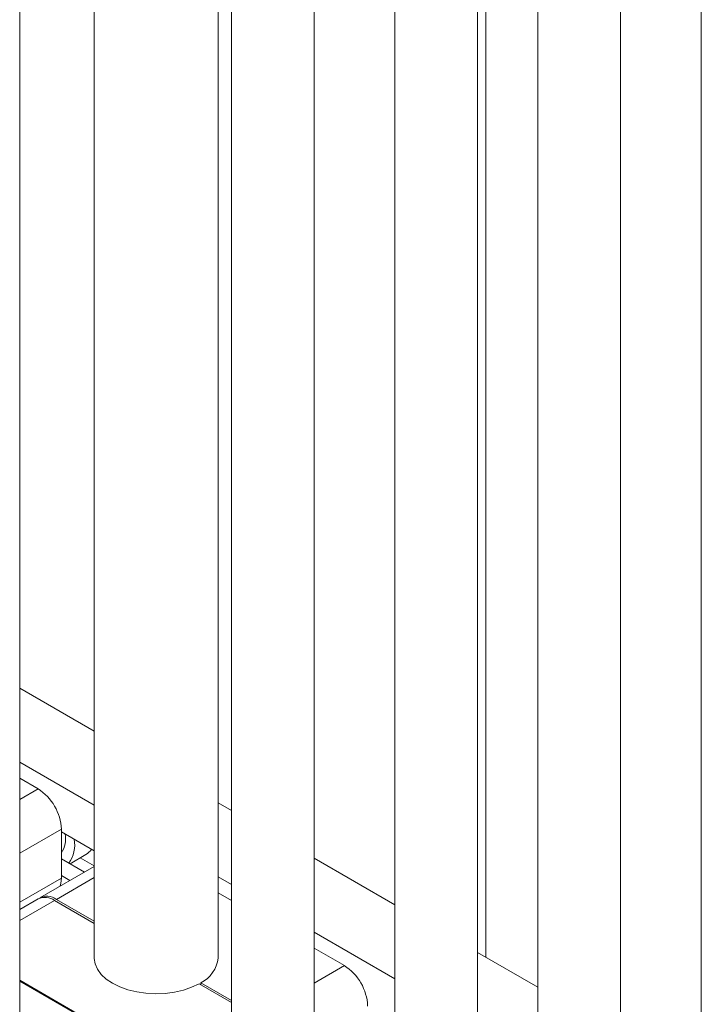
# Model space of a CAD drawing. Header units: millimetres. Extents: x 525 to 29324, y 175 to 20618.
# Tile 350 of 588: x 21128 to 21293, y 12108 to 12347. Entities that reach past the tile are written whole.
import ezdxf

# ---------------------------------------------------------------- set-up
doc = ezdxf.new("R2010")
doc.units = ezdxf.units.MM
doc.linetypes.add('SLD-Continua', pattern=[0])

msp = doc.modelspace()

# ---------------------------------------------------------------- linework, layer by layer
at = {"color": 7, "linetype": 'SLD-Continua', "lineweight": 18, "ltscale": 35}
for p, q in [((21127.92, 12091.59), (21127.92, 13024.45)), ((21146, 13016.33), (21146, 12119.34)), ((21176, 12119.34), (21176, 12999.02)), ((21199.28, 12062.21), (21199.28, 12998.3)), ((21179.28, 12997.12), (21179.28, 12062.21)), ((21218.88, 12974.27), (21218.88, 12085.06)), ((21293.13, 12966.76), (21293.13, 12042.21)), ((21238.88, 12085.06), (21238.88, 12962.73)), ((21273.53, 12019.35), (21273.53, 12955.45)), ((21253.53, 12954.27), (21253.53, 12019.35)), ((21240.92, 12536.02), (21240.92, 12119.53)), ((21240.92, 12536.02), (21240.92, 12119.53)), ((21240.92, 12536.02), (21240.92, 12119.53)), ((21240.92, 12536.02), (21240.92, 12119.53)), ((21240.92, 12536.02), (21240.92, 12119.53)), ((21240.92, 12536.02), (21240.92, 12119.53)), ((21146, 12174.32), (21127.92, 12184.76)), ((21146, 12156.36), (21127.92, 12166.8)), ((21132.36, 12160.35), (21127.92, 12162.92)), ((21132.36, 12160.35), (21127.92, 12157.79)), ((21179.28, 12155.11), (21176, 12157)), ((21138.02, 12150.56), (21127.92, 12144.73)), ((21138.02, 12150.56), (21138.02, 12138.72)), ((21146, 12145.34), (21138.02, 12149.94)), ((21140.12, 12142.2), (21143.95, 12144.4)), ((21146, 12141.66), (21142.59, 12143.62)), ((21218.88, 12132.26), (21199.28, 12143.57)), ((21146, 12141.55), (21132.82, 12133.94)), ((21143.62, 12140.17), (21138.02, 12143.41)), ((21146, 12138.84), (21136.82, 12133.54)), ((21140.09, 12138.13), (21138.02, 12139.33)), ((21179.28, 12137.15), (21176, 12139.05)), ((21138.02, 12138.72), (21127.92, 12132.88)), ((21179.28, 12133.27), (21176, 12135.17)), ((21132.39, 12133.69), (21127.92, 12131.11)), ((21127.92, 12128.41), (21136.39, 12133.3)), ((21146, 12127.75), (21136.39, 12133.3)), ((21136.82, 12133.54), (21146, 12128.24)), ((21218.88, 12114.3), (21199.28, 12125.61)), ((21206.61, 12117.5), (21199.28, 12121.73)), ((21253.53, 12112.26), (21238.88, 12120.71)), ((21206.61, 12117.5), (21199.28, 12113.28)), ((21164.18, 12093.02), (21127.92, 12113.95)), ((21169.84, 12089.55), (21127.92, 12113.74)), ((21179.28, 12108.54), (21171.39, 12113.1)), ((21171.82, 12113.34), (21171.82, 12112.85)), ((21171.82, 12113.34), (21179.28, 12109.03))]:
    msp.add_line(p, q, dxfattribs=at)
at = {"color": 7, "linetype": 'SLD-Continua', "lineweight": 18, "ltscale": 35, "flags": 128}
for points in [[(21137.71, 12136.76), (21137.91, 12137.5), (21138.02, 12138.72)], [(21171.39, 12113.1), (21169.6, 12112.25), (21167.59, 12111.56), (21165.43, 12111.07), (21163.17, 12110.77), (21160.85, 12110.68), (21158.53, 12110.8), (21156.28, 12111.12), (21154.14, 12111.64), (21152.16, 12112.35), (21150.39, 12113.22), (21148.88, 12114.24), (21147.66, 12115.38), (21146.76, 12116.62), (21146.2, 12117.92), (21146, 12119.25), (21146, 12119.34)]]:
    msp.add_lwpolyline(points, dxfattribs=at)
at = {"color": 7, "linetype": 'SLD-Continua', "lineweight": 18, "ltscale": 1225}
for centre, radius, start, end in [((21125.74, 12150), 12.29, 2.6023, 57.3977), ((21133, 12148.18), 6.04, 326.0664, 11.9009), ((21133.4, 12146.82), 7.85, 325.2729, 9.6988), ((21141.75, 12148.12), 4.32, 300.5193, 326.1552), ((21134.05, 12130.03), 4.02, 54.3909, 114.3073), ((21134.51, 12130.45), 3.86, 53.3147, 119.5144), ((21168.52, 12120.1), 7.52, 296.0067, 354.2036), ((21199.98, 12107.15), 12.29, 2.6023, 57.3977)]:
    msp.add_arc(centre, radius, start, end, dxfattribs=at)

doc.saveas('drawing.dxf')
